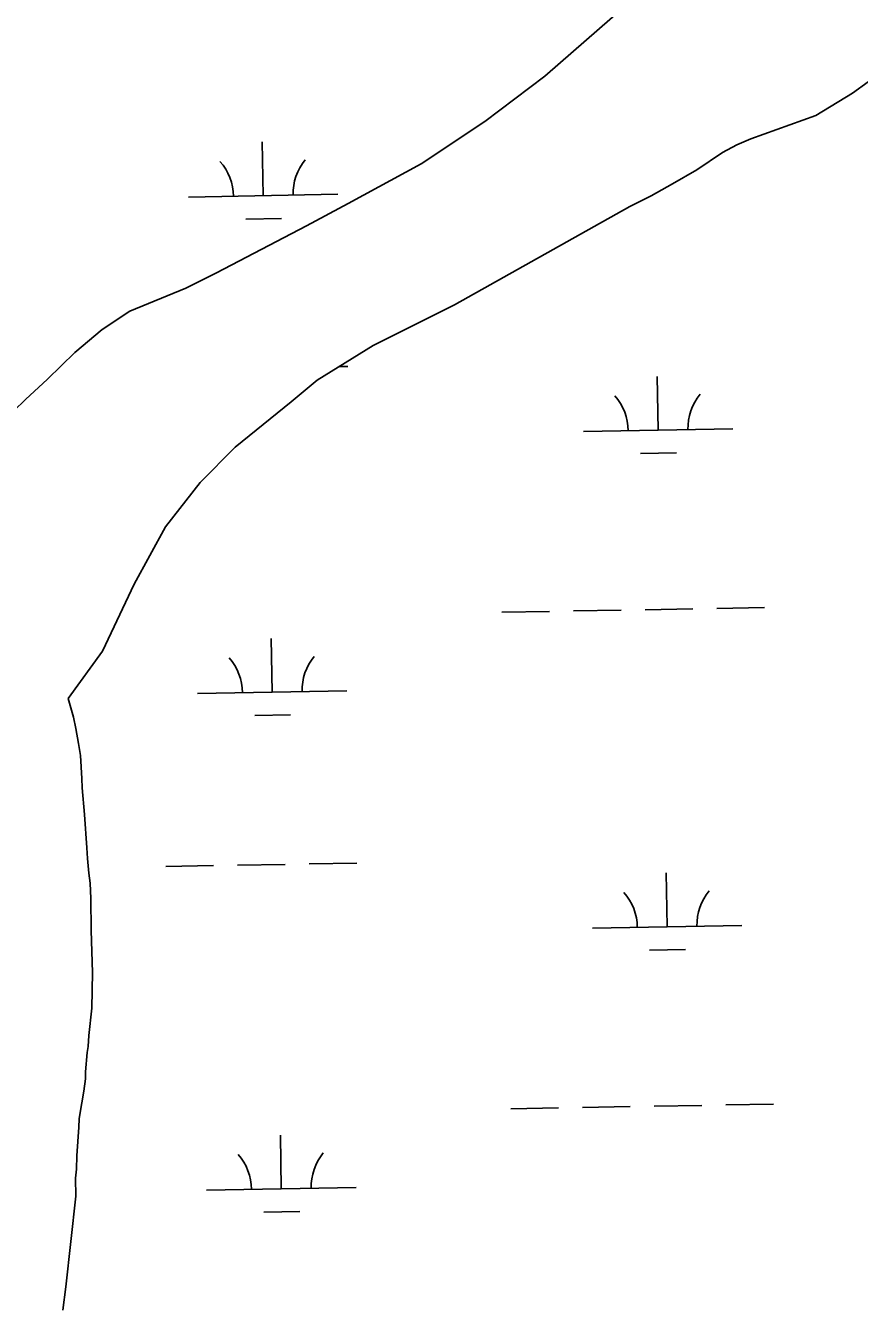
# Model space of a CAD drawing. Extents: x 3957609 to 3995875, y 234277 to 260273.
# Drawn here: x 3975771 to 3976329, y 251708 to 252566 of the extents above; entities that cross this region are included whole.
import ezdxf

# ---------------------------------------------------------------- set-up
doc = ezdxf.new("R2010")
doc.units = 0
doc.layers.add('V-TOPO-SHOR', color=7, linetype='Continuous')
doc.layers.add('V-WETL-SWMP', color=7, linetype='Continuous')

msp = doc.modelspace()

# ---------------------------------------------------------------- linework, layer by layer
at = {"layer": 'V-TOPO-SHOR'}
for points in [[(3975652.491, 252219.849), (3975667.824, 252238.097), (3975684.776, 252250.631), (3975700.304, 252260.66), (3975714.224, 252268.899), (3975726.897, 252276.782), (3975740.815, 252287.165), (3975755.442, 252300.41), (3975770.96, 252315.62), (3975785.588, 252329.221), (3975803.961, 252347.116), (3975822.338, 252362.509), (3975840.897, 252374.867), (3975878.209, 252390.112), (3975898.738, 252400.327), (3975959.072, 252431.869), (3975987.095, 252446.919), (3976035.825, 252473.439), (3976078.477, 252501.914), (3976118.626, 252532.171), (3976181.422, 252587.117), (3976321.482, 252699.716), (3976417.11, 252780.801)], [(3976366.561, 252551.152), (3976324.626, 252520.891), (3976300.175, 252505.847), (3976256.61, 252490.233), (3976247.146, 252486.286), (3976237.686, 252481.09), (3976220.377, 252469.451), (3976204.134, 252459.957), (3976189.853, 252452.072), (3976175.575, 252444.902)], [(3976175.575, 252444.902), (3976058.126, 252378.971), (3976003.682, 252351.726), (3975966.204, 252328.443), (3975948.898, 252314.123), (3975911.43, 252283.69), (3975887.886, 252260.07), (3975864.709, 252230.198), (3975843.688, 252191.933), (3975822.502, 252147.057), (3975799.511, 252115.397)], [(3975811.176, 251860.481), (3975811.17, 251865.126), (3975812.219, 251878.169), (3975812.927, 251882.101), (3975813.451, 251889.605), (3975815.387, 251907.831), (3975815.884, 251931.77), (3975814.946, 251959.995), (3975814.733, 251981.434), (3975814.359, 251991.616), (3975813.456, 251998.225), (3975812.366, 252008.228), (3975811.997, 252015.195), (3975810.355, 252037.7), (3975808.897, 252055.387), (3975808.708, 252061.818), (3975807.791, 252077.18), (3975806.525, 252085.216), (3975804.723, 252095.218), (3975803.103, 252102.718), (3975799.511, 252115.397)], [(3975811.176, 251860.481), (3975810.117, 251852.26), (3975807.285, 251836.714), (3975806.933, 251833.677), (3975806.763, 251828.139), (3975805.364, 251808.84), (3975805.022, 251799.907), (3975804.493, 251794.013), (3975804.692, 251781.864), (3975798.001, 251721.112), (3975795.884, 251705.566)]]:
    msp.add_lwpolyline(points, dxfattribs=at)
at = {"layer": 'V-WETL-SWMP'}
for p, q in [((3975930.143, 252452.126), (3975929.489, 252488.12)), ((3975880.152, 252451.217), (3975980.135, 252453.035)), ((3975918.426, 252436.479), (3975942.422, 252436.916)), ((3975980.941, 252337.598), (3975986.825, 252337.705)), ((3976194.479, 252295.043), (3976193.824, 252331.038)), ((3976144.487, 252294.134), (3976244.471, 252295.952)), ((3976182.761, 252279.397), (3976206.757, 252279.833)), ((3976137.827, 252173.923), (3976169.822, 252174.504)), ((3976185.82, 252174.795), (3976217.814, 252175.377)), ((3976233.812, 252175.668), (3976265.806, 252176.25)), ((3976089.835, 252173.05), (3976121.83, 252173.632)), ((3975936.191, 252119.506), (3975935.537, 252155.5)), ((3975886.2, 252118.597), (3975986.183, 252120.415)), ((3975924.474, 252103.859), (3975948.47, 252104.295)), ((3975864.894, 252002.758), (3975896.889, 252003.34)), ((3975912.886, 252003.631), (3975944.881, 252004.213)), ((3975960.878, 252004.504), (3975992.873, 252005.085)), ((3976200.527, 251962.423), (3976199.872, 251998.418)), ((3976150.535, 251961.514), (3976250.519, 251963.332)), ((3976188.809, 251946.777), (3976212.805, 251947.213)), ((3976095.883, 251840.43), (3976127.878, 251841.012)), ((3976143.876, 251841.303), (3976175.87, 251841.884)), ((3976191.868, 251842.175), (3976223.862, 251842.757)), ((3976239.86, 251843.048), (3976271.854, 251843.63)), ((3975942.239, 251786.886), (3975941.585, 251822.88)), ((3975892.248, 251785.977), (3975992.231, 251787.795)), ((3975930.522, 251771.239), (3975954.518, 251771.675))]:
    msp.add_line(p, q, dxfattribs=at)
for points in [[(3976181.422, 252587.118), (3976118.625, 252532.171), (3976078.477, 252501.914), (3976035.825, 252473.439), (3975987.096, 252446.92), (3975959.072, 252431.868), (3975898.739, 252400.328), (3975878.21, 252390.112), (3975840.896, 252374.866), (3975822.337, 252362.509), (3975803.96, 252347.116), (3975785.588, 252329.221), (3975770.96, 252315.62)], [(3975795.883, 251705.566), (3975798.002, 251721.112), (3975804.693, 251781.864), (3975804.494, 251794.012), (3975805.021, 251799.908), (3975805.364, 251808.841), (3975806.762, 251828.138), (3975806.932, 251833.676), (3975807.284, 251836.714), (3975810.117, 251852.261), (3975811.176, 251860.481), (3975811.169, 251865.126), (3975812.219, 251878.169), (3975812.928, 251882.101), (3975813.452, 251889.605), (3975815.387, 251907.83), (3975815.885, 251931.77), (3975814.946, 251959.996), (3975814.733, 251981.433), (3975814.359, 251991.616), (3975813.455, 251998.225), (3975812.367, 252008.227), (3975811.998, 252015.194), (3975810.354, 252037.701), (3975808.897, 252055.386), (3975808.708, 252061.817), (3975807.79, 252077.179), (3975806.526, 252085.216), (3975804.723, 252095.218), (3975803.103, 252102.719), (3975799.51, 252115.397), (3975822.502, 252147.057), (3975843.689, 252191.933), (3975864.708, 252230.198), (3975887.885, 252260.07), (3975911.429, 252283.69), (3975948.897, 252314.122), (3975966.203, 252328.442), (3976003.682, 252351.727), (3976058.127, 252378.97), (3976175.574, 252444.903), (3976189.854, 252452.072), (3976204.134, 252459.956), (3976220.376, 252469.451), (3976237.686, 252481.091), (3976247.146, 252486.287), (3976256.609, 252490.233), (3976300.174, 252505.846), (3976324.626, 252520.892), (3976366.56, 252551.152)]]:
    msp.add_lwpolyline(points, dxfattribs=at)
for centre, start, end in [((3975874.901, 252451.596), 0.269879, 41.813537), ((3975985.369, 252453.605), 140.269876, 181.813534), ((3976139.236, 252294.514), 0.269879, 41.813537), ((3976249.704, 252296.523), 140.269876, 181.813534), ((3975880.949, 252118.976), 0.269879, 41.813537), ((3975991.417, 252120.985), 140.269876, 181.813534), ((3976255.752, 251963.903), 140.269876, 181.813534), ((3976145.284, 251961.894), 0.269879, 41.813537), ((3975886.997, 251786.356), 0.269879, 41.813537), ((3975997.465, 251788.365), 140.269876, 181.813534)]:
    msp.add_arc(centre, 35.246, start, end, dxfattribs=at)

doc.saveas('drawing.dxf')
